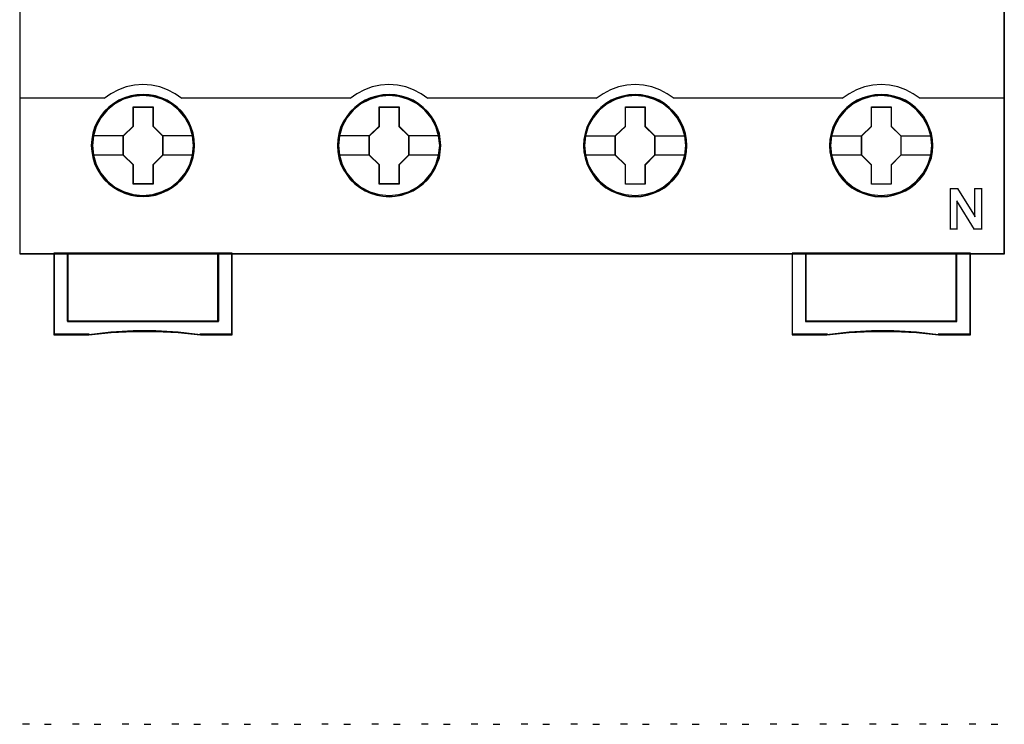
# Model space of a CAD drawing. Header units: millimetres. Extents: x -1290 to 1795, y -4192 to -1311.
# Tile 446 of 656: x 1439 to 1453, y -3640 to -3630. Entities that reach past the tile are written whole.
import ezdxf

# ---------------------------------------------------------------- set-up
doc = ezdxf.new("R2010")
doc.units = ezdxf.units.MM
doc.layers.add('45', color=7, linetype='Continuous')
doc.layers.add('51', color=7, linetype='Continuous')
doc.layers.add('Aparatura', color=7, linetype='Continuous', lineweight=13)

# ---------------------------------------------------------------- blocks, each defined once
blk = doc.blocks.new('*U186')
at = {"layer": '51', "color": 255}
for points in [[(250.305515, -200.124111), (250.794362, -200.124111)], [(253.945899, -200.124111), (254.436536, -200.124111)], [(257.588074, -200.124111), (258.078711, -200.124111)], [(261.230249, -200.124111), (261.720886, -200.124111)], [(264.91719, -200.124111), (265.363061, -200.124111)], [(268.557574, -200.124111), (269.048212, -200.124111)], [(272.199749, -200.124111), (272.690386, -200.124111)], [(275.841924, -200.124111), (276.332561, -200.124111)], [(279.484099, -200.124111), (279.974736, -200.124111)], [(283.126274, -200.124111), (283.615121, -200.124111)], [(286.766658, -200.124111), (287.257295, -200.124111)], [(290.408833, -200.124111), (290.89947, -200.124111)], [(294.051008, -200.124111), (294.541645, -200.124111)], [(297.693183, -200.124111), (298.182029, -200.124111)], [(301.335358, -200.124111), (301.824204, -200.124111)], [(304.975742, -200.124111), (305.466379, -200.124111)], [(308.617917, -200.124111), (309.108554, -200.124111)], [(312.260092, -200.124111), (312.750729, -200.124111)], [(315.902267, -200.124111), (316.391113, -200.124111)], [(319.542651, -200.124111), (320.033288, -200.124111)]]:
    blk.add_lwpolyline(points, dxfattribs=at)
blk = doc.blocks.new('*U188')
at = {"layer": '45', "color": 7}
for points in [[(261.640307, -83.678926), (189.606181, -83.678926), (189.606181, -165.701694), (261.640307, -165.701694), (261.640307, -83.678926)], [(261.618819, -83.70047), (189.627669, -83.70047), (189.627669, -165.68015), (261.618819, -165.68015), (261.618819, -83.70047)], [(202.402141, -157.780571), (202.379746, -157.332664), (202.306962, -156.884758), (202.150197, -156.453441), (201.971037, -156.038713), (201.735889, -155.651634), (201.455952, -155.303262), (201.131224, -154.98254), (200.767305, -154.706054), (200.392188, -154.462747), (199.966683, -154.280267), (199.535579, -154.153084), (199.08208, -154.070138), (198.62858, -154.048019), (198.175081, -154.070138), (197.73278, -154.153084), (197.284879, -154.280267), (196.870572, -154.462747), (196.484257, -154.706054), (196.125937, -154.98254), (195.790012, -155.303262), (195.52687, -155.651634), (195.280525, -156.038713), (195.084569, -156.453441), (194.966995, -156.884758), (194.877415, -157.332664), (194.843822, -157.780571), (194.877415, -158.228477), (194.966995, -158.665323), (195.084569, -159.09664), (195.280525, -159.505839), (195.52687, -159.898448), (195.790012, -160.257879), (196.125937, -160.573072), (196.484257, -160.855087), (196.870572, -161.081805), (197.284879, -161.264285), (197.73278, -161.402528), (198.175081, -161.491003), (198.62858, -161.513122), (199.08208, -161.491003), (199.535579, -161.402528), (199.966683, -161.264285), (200.392188, -161.081805), (200.767305, -160.855087), (201.131224, -160.573072), (201.455952, -160.257879), (201.735889, -159.898448), (201.971037, -159.505839), (202.150197, -159.09664), (202.306962, -158.665323), (202.379746, -158.228477), (202.402141, -157.780571)], [(202.402141, -157.780571), (202.379746, -157.332664), (202.306962, -156.884758), (202.150197, -156.453441), (201.971037, -156.038713), (201.735889, -155.651634), (201.455952, -155.303262), (201.131224, -154.98254), (200.767305, -154.706054), (200.392188, -154.462747), (199.966683, -154.280267), (199.535579, -154.153084), (199.08208, -154.070138), (198.62858, -154.048019), (198.175081, -154.070138), (197.73278, -154.153084), (197.284879, -154.280267), (196.870572, -154.462747), (196.484257, -154.706054), (196.125937, -154.98254), (195.790012, -155.303262), (195.52687, -155.651634), (195.280525, -156.038713), (195.084569, -156.453441), (194.966995, -156.884758), (194.877415, -157.332664), (194.843822, -157.780571), (194.877415, -158.228477), (194.966995, -158.665323), (195.084569, -159.09664), (195.280525, -159.505839), (195.52687, -159.898448), (195.790012, -160.257879), (196.125937, -160.573072), (196.484257, -160.855087), (196.870572, -161.081805), (197.284879, -161.264285), (197.73278, -161.402528), (198.175081, -161.491003), (198.62858, -161.513122), (199.08208, -161.491003), (199.535579, -161.402528), (199.966683, -161.264285), (200.392188, -161.081805), (200.767305, -160.855087), (201.131224, -160.573072), (201.455952, -160.257879), (201.735889, -159.898448), (201.971037, -159.505839), (202.150197, -159.09664), (202.306962, -158.665323), (202.379746, -158.228477), (202.402141, -157.780571)], [(202.380653, -157.780571), (202.358386, -157.33525), (202.286016, -156.889929), (202.130142, -156.461101), (201.952, -156.048767), (201.71819, -155.663922), (201.439844, -155.317562), (201.116962, -154.99869), (200.755112, -154.7238), (200.382129, -154.481898), (199.959043, -154.300471), (199.53039, -154.174022), (199.079469, -154.091555), (198.628549, -154.069564), (198.177628, -154.091555), (197.737841, -154.174022), (197.292488, -154.300471), (196.880535, -154.481898), (196.496418, -154.7238), (196.140135, -154.99869), (195.80612, -155.317562), (195.544474, -155.663922), (195.29953, -156.048767), (195.104688, -156.461101), (194.987782, -156.889929), (194.898712, -157.33525), (194.86531, -157.780571), (194.898712, -158.225891), (194.987782, -158.660217), (195.104688, -159.089044), (195.29953, -159.49588), (195.544474, -159.886223), (195.80612, -160.24358), (196.140135, -160.556954), (196.496418, -160.837341), (196.880535, -161.06275), (197.292488, -161.244177), (197.737841, -161.381622), (198.177628, -161.469586), (198.628549, -161.491577), (199.079469, -161.469586), (199.53039, -161.381622), (199.959043, -161.244177), (200.382129, -161.06275), (200.755112, -160.837341), (201.116962, -160.556954), (201.439844, -160.24358), (201.71819, -159.886223), (201.952, -159.49588), (202.130142, -159.089044), (202.286016, -158.660217), (202.358386, -158.225891), (202.380653, -157.780571)], [(220.401719, -157.785885), (220.373725, -157.337987), (220.30654, -156.89009), (220.149775, -156.458781), (219.970615, -156.049591), (219.735467, -155.656989), (219.45553, -155.308624), (219.125203, -154.993437), (218.761284, -154.716957), (218.391766, -154.473655), (217.960662, -154.291178), (217.535157, -154.158468), (217.076059, -154.075524), (216.62256, -154.053405), (216.169061, -154.075524), (215.726759, -154.158468), (215.278859, -154.291178), (214.87015, -154.473655), (214.478237, -154.716957), (214.119917, -154.993437), (213.78959, -155.308624), (213.526449, -155.656989), (213.280103, -156.049591), (213.084147, -156.458781), (212.960974, -156.89009), (212.871394, -157.337987), (212.843401, -157.785885), (212.871394, -158.233782), (212.960974, -158.670621), (213.084147, -159.101929), (213.280103, -159.516649), (213.526449, -159.903721), (213.78959, -160.263145), (214.119917, -160.583862), (214.478237, -160.860342), (214.87015, -161.092585), (215.278859, -161.275062), (215.726759, -161.407772), (216.169061, -161.496246), (216.62256, -161.523894), (217.076059, -161.496246), (217.535157, -161.407772), (217.960662, -161.275062), (218.391766, -161.092585), (218.761284, -160.860342), (219.125203, -160.583862), (219.45553, -160.263145), (219.735467, -159.903721), (219.970615, -159.516649), (220.149775, -159.101929), (220.30654, -158.670621), (220.373725, -158.233782), (220.401719, -157.785885)], [(220.401719, -157.785885), (220.373725, -157.337987), (220.30654, -156.89009), (220.149775, -156.458781), (219.970615, -156.049591), (219.735467, -155.656989), (219.45553, -155.308624), (219.125203, -154.993437), (218.761284, -154.716957), (218.391766, -154.473655), (217.960662, -154.291178), (217.535157, -154.158468), (217.076059, -154.075524), (216.62256, -154.053405), (216.169061, -154.075524), (215.726759, -154.158468), (215.278859, -154.291178), (214.87015, -154.473655), (214.478237, -154.716957), (214.119917, -154.993437), (213.78959, -155.308624), (213.526449, -155.656989), (213.280103, -156.049591), (213.084147, -156.458781), (212.960974, -156.89009), (212.871394, -157.337987), (212.843401, -157.785885), (212.871394, -158.233782), (212.960974, -158.670621), (213.084147, -159.101929), (213.280103, -159.516649), (213.526449, -159.903721), (213.78959, -160.263145), (214.119917, -160.583862), (214.478237, -160.860342), (214.87015, -161.092585), (215.278859, -161.275062), (215.726759, -161.407772), (216.169061, -161.496246), (216.62256, -161.523894), (217.076059, -161.496246), (217.535157, -161.407772), (217.960662, -161.275062), (218.391766, -161.092585), (218.761284, -160.860342), (219.125203, -160.583862), (219.45553, -160.263145), (219.735467, -159.903721), (219.970615, -159.516649), (220.149775, -159.101929), (220.30654, -158.670621), (220.373725, -158.233782), (220.401719, -157.785885)], [(220.380232, -157.785901), (220.352397, -157.340587), (220.285594, -156.895273), (220.12972, -156.466452), (219.951579, -156.059621), (219.717768, -155.669284), (219.439422, -155.322929), (219.110974, -155.00956), (218.749124, -154.734674), (218.381707, -154.492775), (217.953054, -154.311351), (217.529968, -154.179406), (217.073481, -154.096941), (216.62256, -154.07495), (216.171639, -154.096941), (215.731853, -154.179406), (215.286499, -154.311351), (214.880114, -154.492775), (214.490429, -154.734674), (214.134146, -155.00956), (213.805698, -155.322929), (213.544053, -155.669284), (213.299108, -156.059621), (213.104266, -156.466452), (212.981794, -156.895273), (212.892723, -157.340587), (212.864888, -157.785901), (212.892723, -158.231215), (212.981794, -158.665534), (213.104266, -159.094355), (213.299108, -159.506683), (213.544053, -159.891522), (213.805698, -160.248873), (214.134146, -160.56774), (214.490429, -160.842625), (214.880114, -161.073529), (215.286499, -161.254953), (215.731853, -161.386898), (216.171639, -161.474861), (216.62256, -161.50235), (217.073481, -161.474861), (217.529968, -161.386898), (217.953054, -161.254953), (218.381707, -161.073529), (218.749124, -160.842625), (219.110974, -160.56774), (219.439422, -160.248873), (219.717768, -159.891522), (219.951579, -159.506683), (220.12972, -159.094355), (220.285594, -158.665534), (220.352397, -158.231215), (220.380232, -157.785901)], [(238.397716, -157.791343), (238.37532, -157.343437), (238.302534, -156.89553), (238.151364, -156.464213), (237.972198, -156.049485), (237.737043, -155.662406), (237.457097, -155.314035), (237.126761, -154.993312), (236.762831, -154.716826), (236.393302, -154.473519), (235.962185, -154.291039), (235.531068, -154.163856), (235.077555, -154.08091), (234.624042, -154.058791), (234.17053, -154.08091), (233.728215, -154.163856), (233.280301, -154.291039), (232.865981, -154.473519), (232.479655, -154.716826), (232.121324, -154.993312), (231.785388, -155.314035), (231.522239, -155.662406), (231.281485, -156.049485), (231.079924, -156.464213), (230.962347, -156.89553), (230.872764, -157.343437), (230.844769, -157.791343), (230.872764, -158.239249), (230.962347, -158.676096), (231.079924, -159.107413), (231.281485, -159.516611), (231.522239, -159.90922), (231.785388, -160.268651), (232.121324, -160.589374), (232.479655, -160.865859), (232.865981, -161.092577), (233.280301, -161.275057), (233.728215, -161.4133), (234.17053, -161.501775), (234.624042, -161.523894), (235.077555, -161.501775), (235.531068, -161.4133), (235.962185, -161.275057), (236.393302, -161.092577), (236.762831, -160.865859), (237.126761, -160.589374), (237.457097, -160.268651), (237.737043, -159.90922), (237.972198, -159.516611), (238.151364, -159.107413), (238.302534, -158.676096), (238.37532, -158.239249), (238.397716, -157.791343)], [(238.397716, -157.791343), (238.37532, -157.343437), (238.302534, -156.89553), (238.151364, -156.464213), (237.972198, -156.049485), (237.737043, -155.662406), (237.457097, -155.314035), (237.126761, -154.993312), (236.762831, -154.716826), (236.393302, -154.473519), (235.962185, -154.291039), (235.531068, -154.163856), (235.077555, -154.08091), (234.624042, -154.058791), (234.17053, -154.08091), (233.728215, -154.163856), (233.280301, -154.291039), (232.865981, -154.473519), (232.479655, -154.716826), (232.121324, -154.993312), (231.785388, -155.314035), (231.522239, -155.662406), (231.281485, -156.049485), (231.079924, -156.464213), (230.962347, -156.89553), (230.872764, -157.343437), (230.844769, -157.791343), (230.872764, -158.239249), (230.962347, -158.676096), (231.079924, -159.107413), (231.281485, -159.516611), (231.522239, -159.90922), (231.785388, -160.268651), (232.121324, -160.589374), (232.479655, -160.865859), (232.865981, -161.092577), (233.280301, -161.275057), (233.728215, -161.4133), (234.17053, -161.501775), (234.624042, -161.523894), (235.077555, -161.501775), (235.531068, -161.4133), (235.962185, -161.275057), (236.393302, -161.092577), (236.762831, -160.865859), (237.126761, -160.589374), (237.457097, -160.268651), (237.737043, -159.90922), (237.972198, -159.516611), (238.151364, -159.107413), (238.302534, -158.676096), (238.37532, -158.239249), (238.397716, -157.791343)], [(238.376228, -157.791343), (238.35396, -157.346022), (238.281588, -156.900701), (238.131278, -156.471874), (237.953131, -156.059539), (237.719315, -155.674694), (237.440961, -155.328334), (237.112505, -155.009462), (236.750645, -154.734573), (236.383219, -154.49267), (235.954555, -154.311243), (235.525891, -154.184794), (235.074959, -154.102327), (234.624026, -154.080336), (234.173094, -154.102327), (233.733296, -154.184794), (233.287931, -154.311243), (232.875968, -154.49267), (232.49184, -154.734573), (232.135548, -155.009462), (231.801524, -155.328334), (231.539872, -155.674694), (231.300488, -156.059539), (231.100074, -156.471874), (230.983166, -156.900701), (230.894092, -157.346022), (230.866257, -157.791343), (230.894092, -158.236664), (230.983166, -158.670989), (231.100074, -159.099816), (231.300488, -159.506653), (231.539872, -159.896996), (231.801524, -160.254352), (232.135548, -160.573223), (232.49184, -160.848113), (232.875968, -161.073522), (233.287931, -161.254949), (233.733296, -161.392394), (234.173094, -161.480358), (234.624026, -161.50235), (235.074959, -161.480358), (235.525891, -161.392394), (235.954555, -161.254949), (236.383219, -161.073522), (236.750645, -160.848113), (237.112505, -160.573223), (237.440961, -160.254352), (237.719315, -159.896996), (237.953131, -159.506653), (238.131278, -159.099816), (238.281588, -158.670989), (238.35396, -158.236664), (238.376228, -157.791343)], [(256.397294, -157.791343), (256.374899, -157.343437), (256.302113, -156.89553), (256.145343, -156.464213), (255.966177, -156.049485), (255.736621, -155.662406), (255.456675, -155.314035), (255.126339, -154.993312), (254.762409, -154.716826), (254.39288, -154.473519), (253.961763, -154.291039), (253.530646, -154.163856), (253.077133, -154.08091), (252.62362, -154.058791), (252.170108, -154.08091), (251.727793, -154.163856), (251.279879, -154.291039), (250.865559, -154.473519), (250.479233, -154.716826), (250.120902, -154.993312), (249.784967, -155.314035), (249.521817, -155.662406), (249.275465, -156.049485), (249.079502, -156.464213), (248.961925, -156.89553), (248.872342, -157.343437), (248.844348, -157.791343), (248.872342, -158.239249), (248.961925, -158.676096), (249.079502, -159.107413), (249.275465, -159.516611), (249.521817, -159.90922), (249.784967, -160.268651), (250.120902, -160.589374), (250.479233, -160.865859), (250.865559, -161.092577), (251.279879, -161.275057), (251.727793, -161.4133), (252.170108, -161.501775), (252.62362, -161.523894), (253.077133, -161.501775), (253.530646, -161.4133), (253.961763, -161.275057), (254.39288, -161.092577), (254.762409, -160.865859), (255.126339, -160.589374), (255.456675, -160.268651), (255.736621, -159.90922), (255.966177, -159.516611), (256.145343, -159.107413), (256.302113, -158.676096), (256.374899, -158.239249), (256.397294, -157.791343)], [(256.397294, -157.791343), (256.374899, -157.343437), (256.302113, -156.89553), (256.145343, -156.464213), (255.966177, -156.049485), (255.736621, -155.662406), (255.456675, -155.314035), (255.126339, -154.993312), (254.762409, -154.716826), (254.39288, -154.473519), (253.961763, -154.291039), (253.530646, -154.163856), (253.077133, -154.08091), (252.62362, -154.058791), (252.170108, -154.08091), (251.727793, -154.163856), (251.279879, -154.291039), (250.865559, -154.473519), (250.479233, -154.716826), (250.120902, -154.993312), (249.784967, -155.314035), (249.521817, -155.662406), (249.275465, -156.049485), (249.079502, -156.464213), (248.961925, -156.89553), (248.872342, -157.343437), (248.844348, -157.791343), (248.872342, -158.239249), (248.961925, -158.676096), (249.079502, -159.107413), (249.275465, -159.516611), (249.521817, -159.90922), (249.784967, -160.268651), (250.120902, -160.589374), (250.479233, -160.865859), (250.865559, -161.092577), (251.279879, -161.275057), (251.727793, -161.4133), (252.170108, -161.501775), (252.62362, -161.523894), (253.077133, -161.501775), (253.530646, -161.4133), (253.961763, -161.275057), (254.39288, -161.092577), (254.762409, -160.865859), (255.126339, -160.589374), (255.456675, -160.268651), (255.736621, -159.90922), (255.966177, -159.516611), (256.145343, -159.107413), (256.302113, -158.676096), (256.374899, -158.239249), (256.397294, -157.791343)], [(256.375807, -157.791343), (256.353538, -157.346022), (256.281166, -156.900701), (256.125289, -156.471874), (255.947143, -156.059539), (255.718893, -155.674694), (255.44054, -155.328334), (255.112083, -155.009462), (254.750224, -154.734573), (254.382797, -154.49267), (253.954133, -154.311243), (253.525469, -154.184794), (253.074537, -154.102327), (252.623605, -154.080336), (252.172672, -154.102327), (251.732874, -154.184794), (251.287509, -154.311243), (250.875546, -154.49267), (250.491418, -154.734573), (250.135126, -155.009462), (249.801102, -155.328334), (249.53945, -155.674694), (249.294499, -156.059539), (249.099652, -156.471874), (248.982744, -156.900701), (248.893671, -157.346022), (248.865835, -157.791343), (248.893671, -158.236664), (248.982744, -158.670989), (249.099652, -159.099816), (249.294499, -159.506653), (249.53945, -159.896996), (249.801102, -160.254352), (250.135126, -160.573223), (250.491418, -160.848113), (250.875546, -161.073522), (251.287509, -161.254949), (251.732874, -161.392394), (252.172672, -161.480358), (252.623605, -161.50235), (253.074537, -161.480358), (253.525469, -161.392394), (253.954133, -161.254949), (254.382797, -161.073522), (254.750224, -160.848113), (255.112083, -160.573223), (255.44054, -160.254352), (255.718893, -159.896996), (255.947143, -159.506653), (256.125289, -159.099816), (256.281166, -158.670989), (256.353538, -158.236664), (256.375807, -157.791343)], [(197.915795, -154.943903), (199.357878, -154.943903), (199.357878, -156.361865), (200.076091, -157.065306), (200.076091, -158.483267), (199.357878, -159.197787), (199.357878, -160.60467), (197.915795, -160.60467), (197.915795, -159.197787), (197.180616, -158.483267), (197.180616, -157.065306), (197.915795, -156.361865), (197.915795, -154.943903)], [(197.915795, -154.943903), (199.357878, -154.943903), (199.357878, -154.943903), (199.357878, -156.361865), (199.357878, -156.361865), (200.076091, -157.065306), (200.076091, -157.065306), (200.076091, -158.483267), (200.076091, -158.483267), (199.357878, -159.197787), (199.357878, -159.197787), (199.357878, -160.60467), (199.357878, -160.60467), (197.915795, -160.60467), (197.915795, -160.60467), (197.915795, -159.197787), (197.915795, -159.197787), (197.180616, -158.483267), (197.180616, -158.483267), (197.180616, -157.065306), (197.180616, -157.065306), (197.915795, -156.361865), (197.915795, -156.361865), (197.915795, -154.943903), (197.915795, -154.943903)], [(197.926371, -154.965448), (199.34705, -154.965448), (199.34705, -156.373065), (200.054604, -157.071376), (200.054604, -158.478993), (199.34705, -159.188301), (199.34705, -160.584921), (197.926371, -160.584921), (197.926371, -159.188301), (197.202104, -158.478993), (197.202104, -157.071376), (197.926371, -156.373065), (197.926371, -154.965448)], [(215.911338, -154.94929), (217.352528, -154.94929), (217.352528, -156.3677), (218.070298, -157.071365), (218.070298, -158.489776), (217.352528, -159.204522), (217.352528, -160.611852), (215.911338, -160.611852), (215.911338, -159.204522), (215.176613, -158.489776), (215.176613, -157.071365), (215.911338, -156.3677), (215.911338, -154.94929)], [(215.911338, -154.94929), (217.352528, -154.94929), (217.352528, -154.94929), (217.352528, -156.3677), (217.352528, -156.3677), (218.070298, -157.071365), (218.070298, -157.071365), (218.070298, -158.489776), (218.070298, -158.489776), (217.352528, -159.204522), (217.352528, -159.204522), (217.352528, -160.611852), (217.352528, -160.611852), (215.911338, -160.611852), (215.911338, -160.611852), (215.911338, -159.204522), (215.911338, -159.204522), (215.176613, -158.489776), (215.176613, -158.489776), (215.176613, -157.071365), (215.176613, -157.071365), (215.911338, -156.3677), (215.911338, -156.3677), (215.911338, -154.94929), (215.911338, -154.94929)], [(215.921914, -154.970834), (217.3417, -154.970834), (217.3417, -156.378451), (218.04881, -157.076762), (218.04881, -158.484379), (217.3417, -159.193687), (217.3417, -160.590307), (215.921914, -160.590307), (215.921914, -159.193687), (215.198101, -158.484379), (215.198101, -157.076762), (215.921914, -156.378451), (215.921914, -154.970834)], [(233.910916, -154.954676), (235.352106, -154.954676), (235.352106, -156.373086), (236.069876, -157.076751), (236.069876, -158.495162), (235.352106, -159.209908), (235.352106, -160.617238), (233.910916, -160.617238), (233.910916, -159.209908), (233.176191, -158.495162), (233.176191, -157.076751), (233.910916, -156.373086), (233.910916, -154.954676)], [(233.910916, -154.954676), (235.352106, -154.954676), (235.352106, -154.954676), (235.352106, -156.373086), (235.352106, -156.373086), (236.069876, -157.076751), (236.069876, -157.076751), (236.069876, -158.495162), (236.069876, -158.495162), (235.352106, -159.209908), (235.352106, -159.209908), (235.352106, -160.617238), (235.352106, -160.617238), (233.910916, -160.617238), (233.910916, -160.617238), (233.910916, -159.209908), (233.910916, -159.209908), (233.176191, -158.495162), (233.176191, -158.495162), (233.176191, -157.076751), (233.176191, -157.076751), (233.910916, -156.373086), (233.910916, -156.373086), (233.910916, -154.954676), (233.910916, -154.954676)], [(233.921492, -154.97622), (235.341279, -154.97622), (235.341279, -156.383838), (236.048388, -157.082148), (236.048388, -158.489765), (235.341279, -159.199073), (235.341279, -160.595693), (233.921492, -160.595693), (233.921492, -159.199073), (233.197679, -158.489765), (233.197679, -157.082148), (233.921492, -156.383838), (233.921492, -154.97622)], [(251.910949, -154.954676), (253.353031, -154.954676), (253.353031, -156.373086), (254.071245, -157.076751), (254.071245, -158.495162), (253.353031, -159.209908), (253.353031, -160.617238), (251.910949, -160.617238), (251.910949, -159.209908), (251.175769, -158.495162), (251.175769, -157.076751), (251.910949, -156.373086), (251.910949, -154.954676)], [(251.910949, -154.954676), (253.353031, -154.954676), (253.353031, -154.954676), (253.353031, -156.373086), (253.353031, -156.373086), (254.071245, -157.076751), (254.071245, -157.076751), (254.071245, -158.495162), (254.071245, -158.495162), (253.353031, -159.209908), (253.353031, -159.209908), (253.353031, -160.617238), (253.353031, -160.617238), (251.910949, -160.617238), (251.910949, -160.617238), (251.910949, -159.209908), (251.910949, -159.209908), (251.175769, -158.495162), (251.175769, -158.495162), (251.175769, -157.076751), (251.175769, -157.076751), (251.910949, -156.373086), (251.910949, -156.373086), (251.910949, -154.954676), (251.910949, -154.954676)], [(251.921525, -154.97622), (253.342203, -154.97622), (253.342203, -156.383838), (254.049757, -157.082148), (254.049757, -158.489765), (253.342203, -159.199073), (253.342203, -160.595693), (251.921525, -160.595693), (251.921525, -159.199073), (251.197257, -158.489765), (251.197257, -157.082148), (251.921525, -156.383838), (251.921525, -154.97622)], [(204.145827, -170.642051), (193.105721, -170.642051), (193.105721, -165.65681), (192.100552, -165.65681), (192.100552, -171.63356), (194.663733, -171.63356), (196.288756, -171.461846), (197.919363, -171.378759), (199.561139, -171.378759), (201.197331, -171.461846), (202.827939, -171.63356), (205.145411, -171.63356), (205.145411, -165.65681), (204.145827, -165.65681), (204.145827, -170.642051)], [(204.149812, -165.65681), (193.101523, -165.65681), (193.101523, -170.647908), (204.149812, -170.647908), (204.149812, -165.65681)], [(258.140768, -170.642051), (247.100662, -170.642051), (247.100662, -165.65681), (246.101077, -165.65681), (246.101077, -171.63356), (248.658674, -171.63356), (250.289281, -171.461846), (251.914304, -171.378759), (253.55608, -171.378759), (255.197856, -171.461846), (256.817295, -171.63356), (259.145937, -171.63356), (259.145937, -165.65681), (258.140768, -165.65681), (258.140768, -170.642051)], [(247.096677, -165.65681), (247.096677, -170.647908), (258.144965, -170.647908), (258.144965, -165.65681), (252.618027, -165.65681), (247.096677, -165.65681)]]:
    blk.add_lwpolyline(points, close=True, dxfattribs=at)
at = {"layer": '45', "color": 139}
for points in [[(261.640307, -83.678926), (189.606181, -83.678926), (189.606181, -165.701694), (261.640307, -165.701694), (261.640307, -83.678926)], [(202.328725, -157.775113), (202.255933, -157.056223), (202.048758, -156.376042), (201.7016, -155.740101), (201.242456, -155.187109), (200.682524, -154.733655), (200.038601, -154.39633), (199.344285, -154.186193), (198.621973, -154.119834), (197.89966, -154.186193), (197.210943, -154.39633), (196.567021, -154.733655), (196.00149, -155.187109), (195.542345, -155.740101), (195.200786, -156.376042), (194.988012, -157.056223), (194.92082, -157.775113), (194.988012, -158.488473), (195.200786, -159.179713), (195.542345, -159.804594), (196.00149, -160.363116), (196.567021, -160.81657), (197.210943, -161.153895), (197.89966, -161.364032), (198.621973, -161.435921), (199.344285, -161.364032), (200.038601, -161.153895), (200.682524, -160.81657), (201.242456, -160.363116), (201.7016, -159.804594), (202.048758, -159.179713), (202.255933, -158.488473), (202.328725, -157.775113)], [(202.328725, -157.780571), (202.255933, -157.061695), (202.048758, -156.381528), (201.7072, -155.745599), (201.242456, -155.187088), (200.682524, -154.733643), (200.044201, -154.396324), (199.344285, -154.186191), (198.621973, -154.119834), (197.905259, -154.186191), (197.205344, -154.396324), (196.567021, -154.733643), (196.007089, -155.187088), (195.542345, -155.745599), (195.200786, -156.381528), (194.993611, -157.061695), (194.92082, -157.780571), (194.993611, -158.493917), (195.200786, -159.179614), (195.542345, -159.810012), (196.007089, -160.362994), (196.567021, -160.816438), (197.205344, -161.159287), (197.905259, -161.36942), (198.621973, -161.441307), (199.344285, -161.36942), (200.044201, -161.159287), (200.682524, -160.816438), (201.242456, -160.362994), (201.7072, -159.810012), (202.048758, -159.179614), (202.255933, -158.493917), (202.328725, -157.780571)], [(220.330093, -157.786029), (220.257304, -157.067139), (220.050136, -156.381428), (219.708588, -155.745487), (219.243858, -155.192495), (218.683943, -154.739041), (218.04564, -154.401716), (217.345746, -154.191579), (216.623455, -154.12522), (215.901165, -154.191579), (215.20687, -154.401716), (214.568567, -154.739041), (214.008652, -155.192495), (213.543922, -155.745487), (213.196775, -156.381428), (212.989606, -157.067139), (212.916817, -157.786029), (212.989606, -158.493859), (213.196775, -159.185099), (213.543922, -159.81551), (214.008652, -160.368502), (214.568567, -160.821956), (215.20687, -161.159281), (215.901165, -161.369418), (216.623455, -161.441307), (217.345746, -161.369418), (218.04564, -161.159281), (218.683943, -160.821956), (219.243858, -160.368502), (219.708588, -159.81551), (220.050136, -159.185099), (220.257304, -158.493859), (220.330093, -157.786029)], [(220.330093, -157.780571), (220.251703, -157.061695), (220.044528, -156.381528), (219.702969, -155.745599), (219.243825, -155.187088), (218.683892, -154.733643), (218.03997, -154.396324), (217.340055, -154.186191), (216.623342, -154.119834), (215.901029, -154.186191), (215.206713, -154.396324), (214.56839, -154.733643), (214.002858, -155.187088), (213.543714, -155.745599), (213.202155, -156.381528), (212.989381, -157.061695), (212.922189, -157.780571), (212.989381, -158.493917), (213.202155, -159.179614), (213.543714, -159.810012), (214.002858, -160.362994), (214.56839, -160.816438), (215.206713, -161.159287), (215.901029, -161.36942), (216.623342, -161.441307), (217.340055, -161.36942), (218.03997, -161.159287), (218.683892, -160.816438), (219.243825, -160.362994), (219.702969, -159.810012), (220.044528, -159.179614), (220.251703, -158.493917), (220.330093, -157.780571)], [(238.329672, -157.786029), (238.256883, -157.067139), (238.049714, -156.381428), (237.702567, -155.745487), (237.237837, -155.192495), (236.683521, -154.739041), (236.039619, -154.401716), (235.345324, -154.191579), (234.623033, -154.12522), (233.900743, -154.191579), (233.200849, -154.401716), (232.568145, -154.739041), (232.002631, -155.192495), (231.537901, -155.745487), (231.196353, -156.381428), (230.989184, -157.067139), (230.916395, -157.786029), (230.989184, -158.493859), (231.196353, -159.185099), (231.537901, -159.81551), (232.002631, -160.368502), (232.568145, -160.821956), (233.200849, -161.159281), (233.900743, -161.369418), (234.623033, -161.441307), (235.345324, -161.369418), (236.039619, -161.159281), (236.683521, -160.821956), (237.237837, -160.368502), (237.702567, -159.81551), (238.049714, -159.185099), (238.256883, -158.493859), (238.329672, -157.786029)], [(238.3243, -157.780571), (238.251506, -157.061695), (238.044325, -156.381528), (237.702756, -155.745599), (237.243597, -155.187088), (236.678048, -154.733643), (236.039706, -154.396324), (235.339769, -154.186191), (234.617434, -154.119834), (233.895099, -154.186191), (233.206361, -154.396324), (232.562419, -154.733643), (232.00247, -155.187088), (231.543311, -155.745599), (231.201742, -156.381528), (230.988961, -157.061695), (230.921767, -157.780571), (230.988961, -158.493917), (231.201742, -159.179614), (231.543311, -159.810012), (232.00247, -160.362994), (232.562419, -160.816438), (233.206361, -161.159287), (233.895099, -161.36942), (234.617434, -161.441307), (235.339769, -161.36942), (236.039706, -161.159287), (236.678048, -160.816438), (237.243597, -160.362994), (237.702756, -159.810012), (238.044325, -159.179614), (238.251506, -158.493917), (238.3243, -157.780571)], [(256.323878, -157.780571), (256.251087, -157.061695), (256.043912, -156.381528), (255.702353, -155.745599), (255.243209, -155.187088), (254.677677, -154.733643), (254.033755, -154.396324), (253.339439, -154.186191), (252.617126, -154.119834), (251.894813, -154.186191), (251.206097, -154.396324), (250.562174, -154.733643), (250.002242, -155.187088), (249.543098, -155.745599), (249.201539, -156.381528), (248.983165, -157.061695), (248.915973, -157.780571), (248.983165, -158.493917), (249.201539, -159.179614), (249.543098, -159.810012), (250.002242, -160.362994), (250.562174, -160.816438), (251.206097, -161.159287), (251.894813, -161.36942), (252.617126, -161.441307), (253.339439, -161.36942), (254.033755, -161.159287), (254.677677, -160.816438), (255.243209, -160.362994), (255.702353, -159.810012), (256.043912, -159.179614), (256.251087, -158.493917), (256.323878, -157.780571)], [(256.323878, -157.786029), (256.251087, -157.067139), (256.043912, -156.381428), (255.702353, -155.745487), (255.237609, -155.192495), (254.683276, -154.739041), (254.039354, -154.401716), (253.339439, -154.191579), (252.622725, -154.12522), (251.900413, -154.191579), (251.200497, -154.401716), (250.567774, -154.739041), (250.002242, -155.192495), (249.537498, -155.745487), (249.19594, -156.381428), (248.988765, -157.067139), (248.915973, -157.786029), (248.988765, -158.493859), (249.19594, -159.185099), (249.537498, -159.81551), (250.002242, -160.368502), (250.567774, -160.821956), (251.200497, -161.159281), (251.900413, -161.369418), (252.622725, -161.441307), (253.339439, -161.369418), (254.039354, -161.159281), (254.683276, -160.821956), (255.237609, -160.368502), (255.702353, -159.81551), (256.043912, -159.185099), (256.251087, -158.493859), (256.323878, -157.786029)]]:
    blk.add_lwpolyline(points, close=True, dxfattribs=at)
for points in [[(201.472796, -154.344254), (200.967886, -153.988673), (200.423706, -153.696179), (199.845865, -153.483977), (199.239974, -153.357804), (198.617253, -153.311922), (198.011361, -153.357804), (197.40547, -153.483977), (196.827629, -153.696179), (196.277839, -153.988673), (195.77854, -154.344254)], [(219.472374, -154.344254), (218.967485, -153.988673), (218.423328, -153.696179), (217.845512, -153.483977), (217.239646, -153.357804), (216.61695, -153.311922), (216.011084, -153.357804), (215.399608, -153.483977), (214.821792, -153.696179), (214.277634, -153.988673), (213.772746, -154.344254)], [(237.473743, -154.344254), (236.968854, -153.988673), (236.424697, -153.696179), (235.835661, -153.483977), (235.235405, -153.357804), (234.618319, -153.311922), (234.006843, -153.357804), (233.400977, -153.483977), (232.823161, -153.696179), (232.279003, -153.988673), (231.774115, -154.344254)], [(255.467949, -154.344254), (254.96865, -153.988673), (254.418859, -153.696179), (253.835409, -153.483977), (253.235127, -153.357804), (252.618016, -153.311922), (252.006515, -153.357804), (251.400623, -153.483977), (250.822783, -153.696179), (250.278602, -153.988673), (249.773693, -154.344254)], [(189.606181, -154.301165), (195.823306, -154.301165)], [(201.428029, -154.301165), (207.645154, -154.301165)], [(207.600388, -154.301165), (213.817512, -154.301165)], [(219.427608, -154.301165), (231.81709, -154.301165)], [(237.428976, -154.301165), (243.646101, -154.301165)], [(243.601335, -154.301165), (249.818459, -154.301165)], [(255.423183, -154.301165), (261.640307, -154.301165)], [(257.661491, -160.918858), (258.261357, -160.918858)], [(257.661491, -160.918858), (257.661491, -163.926084)], [(258.216591, -160.918858), (259.502275, -162.996088)], [(259.4593, -160.918858), (260.003656, -160.918858)], [(259.4593, -160.918858), (259.4593, -162.996088)], [(259.95889, -160.918858), (259.95889, -163.926084)], [(258.161081, -161.836286), (258.161081, -163.926084)], [(259.441393, -163.926084), (258.161081, -161.836286)], [(257.661491, -163.882996), (258.205847, -163.882996)], [(259.396627, -163.882996), (260.003656, -163.882996)], [(192.100552, -165.65681), (192.100552, -171.63356)], [(193.101523, -165.65681), (193.101523, -170.647908)], [(204.105046, -170.647908), (204.105046, -165.65681)], [(205.102436, -165.65681), (205.102436, -171.63356)], [(246.101077, -165.65681), (246.101077, -171.63356)], [(252.640518, -165.65681), (246.101077, -165.65681)], [(247.096677, -165.65681), (247.096677, -170.647908)], [(258.100199, -170.647908), (258.100199, -165.65681)], [(259.102961, -165.65681), (259.102961, -171.63356)], [(193.101523, -170.604819), (204.149812, -170.604819)], [(247.096677, -170.604819), (258.144965, -170.604819)], [(202.835478, -171.63356), (201.201423, -171.432714), (199.561773, -171.335531), (197.916526, -171.335531), (196.282472, -171.432714), (194.654014, -171.63356)], [(256.825259, -171.63356), (255.202352, -171.432714), (253.557061, -171.335531), (251.911769, -171.335531), (250.283266, -171.432714), (248.649167, -171.63356)], [(194.69878, -171.588676), (192.100552, -171.588676)], [(205.145411, -171.588676), (202.792502, -171.588676)], [(248.693933, -171.588676), (246.101077, -171.588676)], [(259.145937, -171.588676), (256.782283, -171.588676)]]:
    blk.add_lwpolyline(points, dxfattribs=at)
at = {"layer": '45', "color": 7}
for points in [[(194.915448, -157.049859), (197.225382, -157.049859)], [(200.031325, -157.049859), (202.328725, -157.049859)], [(212.916817, -157.055246), (215.219588, -157.055246)], [(218.025531, -157.055246), (220.330093, -157.055246)], [(230.916395, -157.060632), (233.220957, -157.060632)], [(236.0269, -157.060632), (238.329672, -157.060632)], [(248.910602, -157.060632), (251.220535, -157.060632)], [(254.026478, -157.060632), (256.323878, -157.060632)], [(194.915448, -158.455626), (197.225382, -158.455626)], [(200.031325, -158.455626), (202.328725, -158.455626)], [(212.916817, -158.462807), (215.219588, -158.462807)], [(218.025531, -158.462807), (220.330093, -158.462807)], [(230.916395, -158.468193), (233.220957, -158.468193)], [(236.0269, -158.468193), (238.329672, -158.468193)], [(248.910602, -158.468193), (251.220535, -158.468193)], [(254.026478, -158.468193), (256.323878, -158.468193)]]:
    blk.add_lwpolyline(points, dxfattribs=at)
at = {"layer": '45', "color": 59}
for points in [[(204.145827, -170.642051), (193.105721, -170.642051), (193.105721, -165.65681), (192.100552, -165.65681), (192.100552, -171.63356), (194.663733, -171.63356), (196.288756, -171.461846), (197.919363, -171.378759), (199.561139, -171.378759), (201.197331, -171.461846), (202.827939, -171.63356), (205.145411, -171.63356), (205.145411, -165.65681), (204.145827, -165.65681), (204.145827, -170.642051)], [(204.127495, -170.627655), (193.122245, -170.627655), (193.122245, -165.678355), (192.120249, -165.678355), (192.120249, -171.612016), (194.675338, -171.612016), (196.29523, -171.44154), (197.92069, -171.359052), (199.557282, -171.359052), (201.188308, -171.44154), (202.813767, -171.612016), (205.123924, -171.612016), (205.123924, -165.678355), (204.127495, -165.678355), (204.127495, -170.627655)], [(204.149812, -165.65681), (193.101523, -165.65681), (193.101523, -170.647908), (204.149812, -170.647908), (204.149812, -165.65681)], [(204.128324, -165.678355), (193.123011, -165.678355), (193.123011, -170.628159), (204.128324, -170.628159), (204.128324, -165.678355)], [(258.140768, -170.642051), (247.100662, -170.642051), (247.100662, -165.65681), (246.101077, -165.65681), (246.101077, -171.63356), (248.658674, -171.63356), (250.289281, -171.461846), (251.914304, -171.378759), (253.55608, -171.378759), (255.197856, -171.461846), (256.817295, -171.63356), (259.145937, -171.63356), (259.145937, -165.65681), (258.140768, -165.65681), (258.140768, -170.642051)], [(258.124244, -170.627655), (247.118994, -170.627655), (247.118994, -165.678355), (246.122565, -165.678355), (246.122565, -171.612016), (248.672087, -171.612016), (250.297546, -171.44154), (251.917439, -171.359052), (253.554031, -171.359052), (255.190624, -171.44154), (256.80495, -171.612016), (259.12624, -171.612016), (259.12624, -165.678355), (258.124244, -165.678355), (258.124244, -170.627655)], [(247.096677, -165.65681), (247.096677, -170.647908), (258.144965, -170.647908), (258.144965, -165.65681), (252.618027, -165.65681), (247.096677, -165.65681)], [(247.118164, -165.678355), (247.118164, -170.628159), (258.123478, -170.628159), (258.123478, -165.678355), (252.618038, -165.678355), (247.118164, -165.678355)]]:
    blk.add_lwpolyline(points, close=True, dxfattribs=at)
blk = doc.blocks.new('*U202')
at = {"layer": '51', "color": 255}
for points in [[(249.197105, -200.111544), (248.706468, -200.111544)], [(252.837489, -200.111544), (252.348643, -200.111544)], [(256.479664, -200.111544), (255.989027, -200.111544)], [(260.121839, -200.111544), (259.631202, -200.111544)], [(263.764014, -200.111544), (263.273377, -200.111544)], [(267.404398, -200.111544), (266.915552, -200.111544)], [(271.046573, -200.111544), (270.600702, -200.111544)], [(274.733514, -200.111544), (274.242877, -200.111544)], [(278.375689, -200.111544), (277.885052, -200.111544)], [(282.016073, -200.111544), (281.527227, -200.111544)], [(285.658248, -200.111544), (285.167611, -200.111544)], [(289.300423, -200.111544), (288.809786, -200.111544)], [(292.942598, -200.111544), (292.451961, -200.111544)], [(296.584773, -200.111544), (296.094136, -200.111544)], [(300.225157, -200.111544), (299.736311, -200.111544)], [(303.867332, -200.111544), (303.376695, -200.111544)], [(307.509507, -200.111544), (307.01887, -200.111544)], [(311.151682, -200.111544), (310.661045, -200.111544)], [(314.793857, -200.111544), (314.30322, -200.111544)], [(318.434241, -200.111544), (317.945394, -200.111544)]]:
    blk.add_lwpolyline(points, dxfattribs=at)

msp = doc.modelspace()

# ---------------------------------------------------------------- block references
at = {"layer": 'Aparatura', "color": 7, "lineweight": 13, "xscale": 0.2, "yscale": 0.2, "zscale": 0.2}
for name, p in [('*U186', (1388.984, -3599.91)), ('*U188', (1400.761, -3599.91)), ('*U202', (1388.984, -3599.91))]:
    msp.add_blockref(name, p, dxfattribs=at)

doc.saveas('drawing.dxf')
